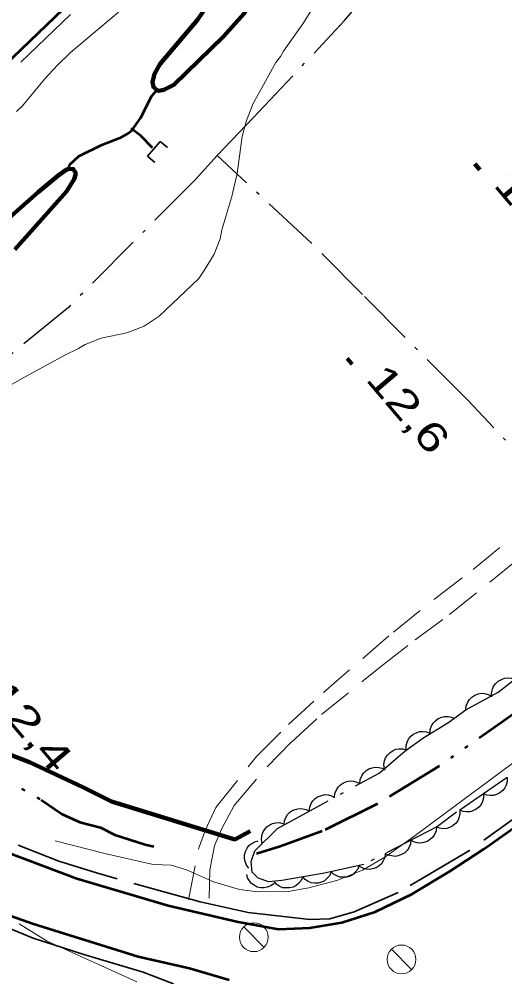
# Model space of a CAD drawing. Extents: x 386081 to 389416, y 5130568 to 5134082.
# Drawn here: x 387509.4 to 387560, y 5132312.1 to 5132411.8 of the extents above; entities that cross this region are included whole.
import ezdxf

# ---------------------------------------------------------------- set-up
doc = ezdxf.new("R2010")
doc.units = 0
doc.header["$LTSCALE"] = 1.2
for name, pattern in [('DASH_DOUBLE_DOT', [9.2, 5, -1.2, 0.3, -1.2, 0.3, -1.2]), ('DOT_DASHED', [7.7, 5, -1.2, 0.3, -1.2]), ('LONG_DASHED', [7.5, 6, -1.5]), ('MEDIUM_DASHED', [4.5, 3, -1.5])]:
    doc.linetypes.add(name, pattern=pattern)
for name, color, linetype, lineweight in [('19', 7, 'Continuous', 13), ('2', 7, 'Continuous', 13), ('21', 7, 'LONG_DASHED', 35), ('26', 7, 'Continuous', 35), ('3', 7, 'Continuous', 140), ('36', 7, 'Continuous', 13), ('37', 7, 'Continuous', 13), ('4', 7, 'DASH_DOUBLE_DOT', 53), ('41', 7, 'DOT_DASHED', 25), ('44', 7, 'Continuous', 25)]:
    doc.layers.add(name, color=color, linetype=linetype, lineweight=lineweight)

msp = doc.modelspace()

# ---------------------------------------------------------------- linework, layer by layer
at = {"layer": '19', "linetype": 'MEDIUM_DASHED'}
for points in [[(387527.03, 5132320.08), (387528.08, 5132325.38), (387528.81, 5132327.38), (387529.87, 5132329.71), (387534.09, 5132335), (387537.42, 5132338.34), (387541.08, 5132341.66), (387548.35, 5132347.97), (387552.67, 5132351.44), (387556.65, 5132354.49), (387565.18, 5132361.55)], [(387529.18, 5132320.26), (387529.26, 5132323.2), (387529.72, 5132325.7), (387530.47, 5132327.45), (387531.78, 5132329.91), (387535.2, 5132333.92), (387537.73, 5132336.49), (387540.88, 5132339.38), (387547, 5132344.34), (387550.61, 5132347.15), (387554.19, 5132349.78), (387563.47, 5132357.28)]]:
    msp.add_lwpolyline(points, dxfattribs=at)
at = {"layer": '2'}
for points in [[(387507.53, 5132373.11), (387509.65, 5132374.34), (387514.14, 5132376.8), (387515.57, 5132377.48), (387516.26, 5132377.91), (387517.94, 5132378.58), (387520.61, 5132379.13), (387522.42, 5132379.81), (387523.98, 5132380.85), (387528.11, 5132384.8), (387528.67, 5132385.6), (387529.68, 5132387.33), (387530.31, 5132388.93), (387530.5, 5132389.86), (387531.52, 5132393.32), (387532.1, 5132395.73), (387532.62, 5132399.56), (387533.07, 5132401.23), (387533.77, 5132403.02), (387536.1, 5132407.28), (387536.6, 5132407.9), (387536.91, 5132408.45), (387538.92, 5132411.29), (387541.06, 5132414.75)], [(387519.74, 5132412.52), (387514.74, 5132408.33), (387513.36, 5132406.97), (387512.05, 5132405.55), (387509.73, 5132402.78), (387509.11, 5132402.16)], [(387513.14, 5132326.24), (387518.44, 5132324.87), (387523.34, 5132323.78), (387525.21, 5132323.69), (387526.82, 5132323.22), (387529.62, 5132321.97), (387532.33, 5132321.15), (387534.25, 5132320.93), (387537.39, 5132320.96), (387539.56, 5132321.32), (387542.56, 5132322.13), (387545.21, 5132323.22), (387547.45, 5132324.54), (387550.47, 5132326.69), (387564.7, 5132337.22), (387579.5, 5132347.72), (387589.01, 5132354.91), (387604.41, 5132366.95), (387612.18, 5132372.63), (387618.42, 5132377.57), (387625.37, 5132382.67), (387635, 5132389.32), (387637.98, 5132391), (387646.04, 5132395.15)], [(387521.63, 5132311.54), (387512.31, 5132315.78), (387509.41, 5132317.58)]]:
    msp.add_lwpolyline(points, dxfattribs=at)
at = {"layer": '21', "linetype": 'Continuous', "lineweight": 53}
for points in [[(387593.62, 5132488.93), (387558.97, 5132455.65), (387527.78, 5132426.12), (387494.88, 5132394.53), (387466.22, 5132367.34)], [(387385.04, 5132289.01), (387424.23, 5132327.22), (387443.48, 5132345.68), (387450.01, 5132351.73), (387451.04, 5132352.15), (387452.07, 5132352.43), (387453.06, 5132352.51), (387454.08, 5132352.43), (387455.11, 5132352.22), (387456.42, 5132351.83), (387457.47, 5132351.23), (387458.63, 5132350.32), (387461.04, 5132348.11), (387469.2, 5132341.46), (387482.47, 5132331.88), (387493.63, 5132325.21), (387499.96, 5132321.78), (387506.13, 5132319.25), (387510.78, 5132317.63), (387521.78, 5132314.19), (387527.13, 5132312.98), (387531.27, 5132311.74)], [(387506.17, 5132325.79), (387515.39, 5132322.3), (387524.92, 5132319.51), (387532.21, 5132317.8), (387536.38, 5132317.03), (387539.66, 5132317.16), (387542.98, 5132317.73), (387546.46, 5132318.84), (387550.26, 5132320.66), (387554.19, 5132323.03), (387557.81, 5132325.38), (387576.23, 5132338.46)]]:
    msp.add_lwpolyline(points, dxfattribs=at)
at = {"layer": '21'}
for points in [[(387503.05, 5132401.09), (387524.38, 5132421.5)], [(387448.55, 5132347.71), (387450.3, 5132348.4), (387452.56, 5132348.87), (387454.71, 5132349.01), (387456.48, 5132348.48), (387458.74, 5132347.62), (387461.09, 5132346.33), (387475.71, 5132335.51), (387479.64, 5132332.82), (387488.41, 5132327.05), (387497.41, 5132322.26), (387505.92, 5132318.13), (387510.87, 5132316.08), (387516.12, 5132314.38), (387522.29, 5132312.55), (387525.46, 5132311.34)], [(387585.49, 5132346.34), (387556.29, 5132325.22), (387548.86, 5132320.84), (387544.26, 5132318.83), (387541.73, 5132318.09), (387539.67, 5132318.05), (387533.22, 5132318.76), (387528.25, 5132319.86), (387517.44, 5132322.88), (387513.53, 5132324.11), (387509.3, 5132325.76)]]:
    msp.add_lwpolyline(points, dxfattribs=at)
at = {"layer": '26'}
for p, q in [((387522.76, 5132397.51), (387524.07, 5132399.05)), ((387524.07, 5132399.05), (387524.83, 5132398.41)), ((387522.76, 5132397.51), (387523.52, 5132396.87))]:
    msp.add_line(p, q, dxfattribs=at)
at = {"layer": '3'}
for p, q in [((387556.84, 5132396.72), (387557.35, 5132396.11)), ((387543.54, 5132376.47), (387544.05, 5132375.86))]:
    msp.add_line(p, q, dxfattribs=at)
at = {"layer": '36'}
for p, q in [((387534.89, 5132315.12), (387532.77, 5132317.26)), ((387550.27, 5132312.81), (387548.15, 5132314.95))]:
    msp.add_line(p, q, dxfattribs=at)
for centre in [(387533.82, 5132316.191), (387549.2, 5132313.881)]:
    msp.add_circle(centre, 1.5, dxfattribs=at)
at = {"layer": '37', "lineweight": 90}
msp.add_lwpolyline([(387479.59, 5132357.12), (387481.92, 5132354.55), (387485.48, 5132351.25), (387489.68, 5132348.27), (387497.56, 5132341.86), (387502.23, 5132338.93), (387507.28, 5132335.62), (387510.47, 5132334.42), (387516.03, 5132331.81), (387519, 5132330.32), (387531.84, 5132326.37), (387533.46, 5132327.23)], dxfattribs=at)
at = {"layer": '4', "linetype": 'Continuous', "lineweight": 90}
msp.add_lwpolyline([(387537.81, 5132419.2), (387540.93, 5132424.08), (387542.84, 5132426.4), (387544.71, 5132429.19), (387541.98, 5132427.4), (387539.24, 5132425.16), (387537.53, 5132423.3), (387533.82, 5132419.55), (387529.86, 5132414.57), (387527.95, 5132411.73), (387524.09, 5132407.13), (387523.49, 5132406.11), (387523.26, 5132405.23), (387523.38, 5132404.73), (387523.72, 5132404.38), (387523.95, 5132404.32), (387524.47, 5132404.42), (387525.51, 5132404.95), (387530.68, 5132409.98), (387532.77, 5132412.34), (387533.94, 5132414.04), (387536.97, 5132417.99)], close=True, dxfattribs=at)
at = {"layer": '4'}
for points in [[(387514.57, 5132396.22), (387514.63, 5132396.63), (387515.6, 5132397.51), (387517.99, 5132398.71), (387520.04, 5132399.51), (387520.71, 5132399.87), (387521.11, 5132400.21), (387522.04, 5132401.49), (387523.21, 5132403.8), (387523.72, 5132404.38)], [(387523.29, 5132398.4), (387522.05, 5132399.64), (387521.06, 5132400.39)], [(387475.62, 5132357.82), (387476.18, 5132356.23), (387477.5, 5132354.11), (387481.73, 5132350), (387488.56, 5132344.22), (387496.11, 5132339.07), (387503.26, 5132335.41), (387511.68, 5132330.5), (387513.86, 5132328.99), (387515.7, 5132328.18), (387517.86, 5132327.61), (387519.34, 5132326.84), (387522.51, 5132325.86), (387523.41, 5132325.65)], [(387576.7, 5132356.13), (387576.79, 5132354.12), (387575.92, 5132350.88), (387574.24, 5132348.76), (387570.71, 5132346.13), (387562.19, 5132340.34), (387553.06, 5132333.96), (387546.62, 5132330.03), (387540.95, 5132327.23), (387536.55, 5132325.63), (387534.11, 5132324.88)]]:
    msp.add_lwpolyline(points, dxfattribs=at)
at = {"layer": '4', "linetype": 'Continuous', "lineweight": 90}
msp.add_lwpolyline([(387508.93, 5132387.8), (387514.32, 5132393.84), (387515.11, 5132395.12), (387515.27, 5132395.57), (387515.27, 5132395.83), (387515.02, 5132396.18), (387514.57, 5132396.22), (387514.29, 5132396.11), (387513.42, 5132395.47), (387511.37, 5132393.78), (387507.37, 5132390.26)], dxfattribs=at)
at = {"layer": '41'}
for points in [[(387530.01, 5132397.58), (387533.77, 5132401.52), (387543.28, 5132411.64), (387550.43, 5132420.15), (387557.55, 5132430.41), (387576.86, 5132414.61)], [(387565.13, 5132362.52), (387556.1, 5132372.1), (387545.12, 5132383.13), (387539.82, 5132388.46), (387530.01, 5132397.58), (387527.76, 5132395.11), (387514.52, 5132381.77), (387508.65, 5132376.96), (387505.27, 5132374.13), (387501.77, 5132371.18), (387496.4, 5132365.88), (387493.77, 5132363.54), (387483.55, 5132355.37)]]:
    msp.add_lwpolyline(points, dxfattribs=at)
at = {"layer": '44', "linetype": 'DOT_DASHED'}
msp.add_lwpolyline([(387560.21, 5132332.84), (387554.94, 5132329.2), (387552.95, 5132327.73), (387545.26, 5132323.76), (387541.19, 5132322.86), (387536.75, 5132322.09), (387535.39, 5132321.97), (387534.27, 5132322.34), (387533.66, 5132322.96), (387533.54, 5132324.07), (387533.92, 5132325.18), (387536.3, 5132327.52), (387546.88, 5132333.28), (387549.54, 5132335.57), (387551.41, 5132336.93), (387554.03, 5132338.52), (387555.9, 5132339.87), (387559.26, 5132341.72), (387562.89, 5132344.54)], dxfattribs=at)
at = {"layer": '44'}
for points in [[(387558.6, 5132341.21), (387558.57, 5132341.62), (387558.67, 5132342.02), (387558.78, 5132342.33), (387559, 5132342.61), (387559.27, 5132342.86), (387559.6, 5132343.04), (387559.91, 5132343.16), (387560.26, 5132343.19), (387560.63, 5132343.16), (387560.97, 5132343.05)], [(387555.9, 5132339.87), (387555.94, 5132340.29), (387556.09, 5132340.66), (387556.26, 5132340.95), (387556.51, 5132341.19), (387556.82, 5132341.4), (387557.18, 5132341.52), (387557.5, 5132341.6), (387557.85, 5132341.57), (387558.21, 5132341.48), (387558.53, 5132341.32)], [(387552.17, 5132337.39), (387552.19, 5132337.81), (387552.33, 5132338.19), (387552.48, 5132338.48), (387552.72, 5132338.74), (387553.02, 5132338.96), (387553.38, 5132339.1), (387553.69, 5132339.19), (387554.04, 5132339.17), (387554.41, 5132339.1), (387554.73, 5132338.95)], [(387549.7, 5132335.69), (387549.69, 5132336.11), (387549.79, 5132336.5), (387549.92, 5132336.8), (387550.14, 5132337.08), (387550.42, 5132337.32), (387550.76, 5132337.49), (387551.07, 5132337.6), (387551.42, 5132337.62), (387551.79, 5132337.57), (387552.13, 5132337.45)], [(387547.42, 5132333.74), (387547.37, 5132334.16), (387547.44, 5132334.56), (387547.54, 5132334.87), (387547.74, 5132335.16), (387548, 5132335.43), (387548.33, 5132335.63), (387548.62, 5132335.76), (387548.97, 5132335.81), (387549.34, 5132335.8), (387549.69, 5132335.7)], [(387544.87, 5132332.19), (387544.91, 5132332.6), (387545.06, 5132332.98), (387545.23, 5132333.26), (387545.49, 5132333.5), (387545.79, 5132333.71), (387546.16, 5132333.83), (387546.47, 5132333.91), (387546.83, 5132333.88), (387547.18, 5132333.79), (387547.5, 5132333.62)], [(387560.2, 5132332.84), (387560.21, 5132332.42), (387560.09, 5132332.03), (387559.96, 5132331.73), (387559.73, 5132331.46), (387559.45, 5132331.22), (387559.1, 5132331.06), (387558.79, 5132330.96), (387558.44, 5132330.95), (387558.07, 5132331), (387557.74, 5132331.13)], [(387542.23, 5132330.75), (387542.27, 5132331.17), (387542.43, 5132331.54), (387542.6, 5132331.83), (387542.85, 5132332.07), (387543.16, 5132332.27), (387543.52, 5132332.4), (387543.84, 5132332.47), (387544.19, 5132332.44), (387544.55, 5132332.35), (387544.87, 5132332.19)], [(387539.6, 5132329.32), (387539.64, 5132329.73), (387539.8, 5132330.11), (387539.96, 5132330.39), (387540.22, 5132330.64), (387540.52, 5132330.84), (387540.89, 5132330.96), (387541.2, 5132331.04), (387541.56, 5132331.01), (387541.91, 5132330.92), (387542.23, 5132330.75)], [(387557.74, 5132331.13), (387557.74, 5132330.71), (387557.63, 5132330.32), (387557.49, 5132330.02), (387557.26, 5132329.75), (387556.98, 5132329.52), (387556.63, 5132329.36), (387556.32, 5132329.25), (387555.97, 5132329.24), (387555.6, 5132329.3), (387555.27, 5132329.43)], [(387536.97, 5132327.88), (387537.01, 5132328.3), (387537.16, 5132328.67), (387537.33, 5132328.96), (387537.58, 5132329.2), (387537.89, 5132329.41), (387538.25, 5132329.53), (387538.57, 5132329.6), (387538.92, 5132329.57), (387539.28, 5132329.48), (387539.6, 5132329.32)], [(387555.26, 5132329.44), (387555.28, 5132329.02), (387555.18, 5132328.63), (387555.05, 5132328.32), (387554.83, 5132328.05), (387554.55, 5132327.8), (387554.21, 5132327.63), (387553.91, 5132327.51), (387553.56, 5132327.49), (387553.19, 5132327.53), (387552.85, 5132327.65)], [(387534.7, 5132325.95), (387534.62, 5132326.36), (387534.67, 5132326.76), (387534.75, 5132327.08), (387534.93, 5132327.39), (387535.17, 5132327.67), (387535.49, 5132327.89), (387535.77, 5132328.04), (387536.12, 5132328.11), (387536.49, 5132328.12), (387536.84, 5132328.05)], [(387552.84, 5132327.67), (387552.79, 5132327.26), (387552.62, 5132326.88), (387552.45, 5132326.6), (387552.19, 5132326.37), (387551.88, 5132326.17), (387551.51, 5132326.05), (387551.19, 5132325.99), (387550.84, 5132326.02), (387550.49, 5132326.12), (387550.17, 5132326.3)], [(387533.3, 5132323.38), (387533.05, 5132323.71), (387532.91, 5132324.09), (387532.84, 5132324.42), (387532.87, 5132324.77), (387532.95, 5132325.12), (387533.14, 5132325.46), (387533.32, 5132325.73), (387533.6, 5132325.95), (387533.93, 5132326.12), (387534.27, 5132326.22)], [(387550.17, 5132326.3), (387550.12, 5132325.88), (387549.96, 5132325.51), (387549.79, 5132325.23), (387549.53, 5132324.99), (387549.21, 5132324.79), (387548.85, 5132324.68), (387548.53, 5132324.61), (387548.18, 5132324.65), (387547.82, 5132324.75), (387547.5, 5132324.92)], [(387547.5, 5132324.92), (387547.46, 5132324.5), (387547.29, 5132324.13), (387547.12, 5132323.85), (387546.86, 5132323.61), (387546.55, 5132323.42), (387546.18, 5132323.3), (387545.86, 5132323.23), (387545.51, 5132323.27), (387545.16, 5132323.37), (387544.84, 5132323.54)], [(387535.93, 5132321.79), (387535.6, 5132321.54), (387535.22, 5132321.39), (387534.89, 5132321.32), (387534.54, 5132321.34), (387534.18, 5132321.42), (387533.85, 5132321.6), (387533.57, 5132321.79), (387533.36, 5132322.06), (387533.18, 5132322.39), (387533.08, 5132322.73)], [(387541.87, 5132322.98), (387541.7, 5132322.6), (387541.44, 5132322.29), (387541.19, 5132322.07), (387540.87, 5132321.93), (387540.51, 5132321.83), (387540.13, 5132321.83), (387539.8, 5132321.86), (387539.48, 5132322.01), (387539.17, 5132322.21), (387538.92, 5132322.47)], [(387544.8, 5132323.66), (387544.64, 5132323.27), (387544.39, 5132322.95), (387544.15, 5132322.72), (387543.84, 5132322.56), (387543.49, 5132322.45), (387543.1, 5132322.43), (387542.78, 5132322.45), (387542.45, 5132322.58), (387542.13, 5132322.76), (387541.87, 5132323.01)], [(387538.92, 5132322.47), (387538.75, 5132322.09), (387538.48, 5132321.78), (387538.23, 5132321.56), (387537.91, 5132321.41), (387537.55, 5132321.32), (387537.17, 5132321.32), (387536.85, 5132321.35), (387536.52, 5132321.49), (387536.21, 5132321.69), (387535.96, 5132321.95)]]:
    msp.add_lwpolyline(points, dxfattribs=at)

# ---------------------------------------------------------------- texts
at = {"layer": '3'}
for s, width, p in [('12,7   ', 1.4, (387558.67, 5132394.5)), ('12,6   ', 1.35, (387545.37, 5132374.25)), ('12,4   ', 1.4, (387505.85, 5132341.42))]:
    msp.add_text(s, height=3, rotation=310.294, dxfattribs=dict(at, width=width)).set_placement(p)

doc.saveas('drawing.dxf')
